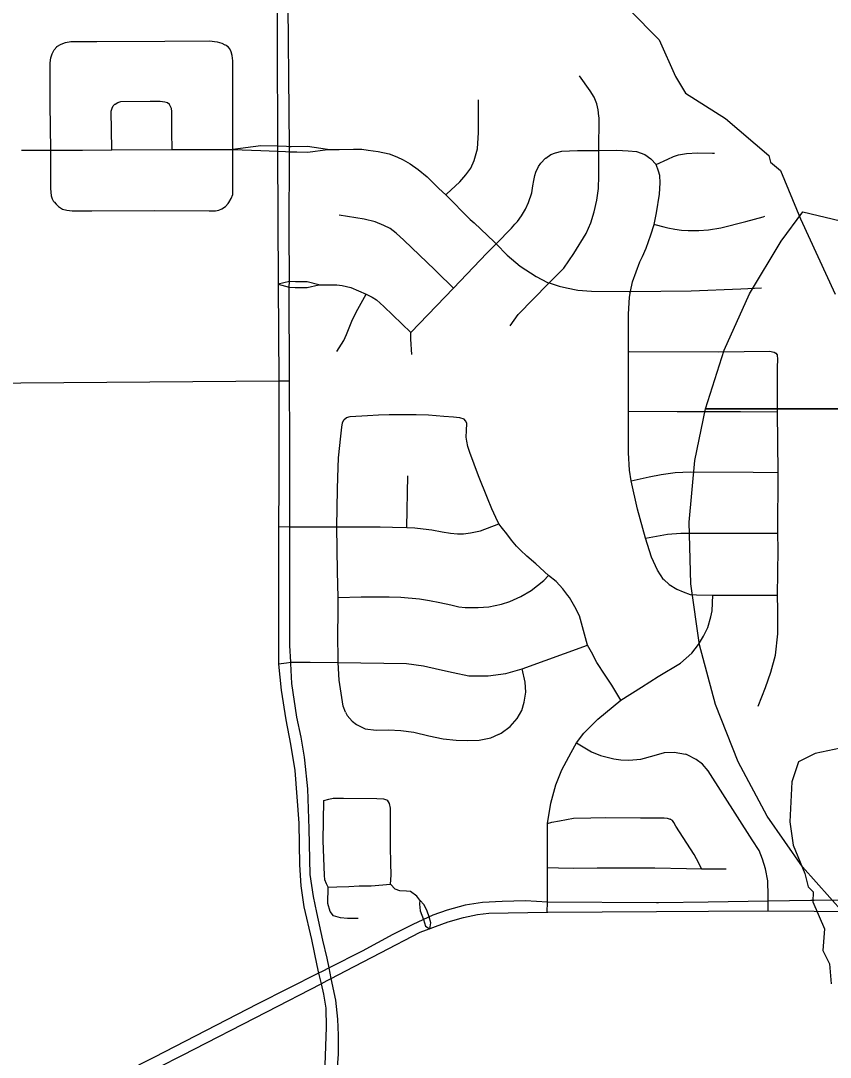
# Model space of a CAD drawing. Extents: x -1403959 to 81668, y -1400582 to 11018.
# Drawn here: x 6293 to 6367, y 8512.8 to 8607.6 of the extents above; entities that cross this region are included whole.
import ezdxf

# ---------------------------------------------------------------- set-up
doc = ezdxf.new("R2010")
doc.units = 0
for name, color, linetype in [('tdCiSectNmbr', 7, 'Continuous'), ('tdCiSectTwpRng', 7, 'Continuous'), ('tdCoSurfBitum', 7, 'Continuous'), ('tdCoSurfGravel', 7, 'Continuous')]:
    doc.layers.add(name, color=color, linetype=linetype)

msp = doc.modelspace()

# ---------------------------------------------------------------- linework, layer by layer
at = {"layer": 'tdCiSectNmbr'}
for points in [[(6316.403, 8622.877), (6316.43, 8605.677), (6316.457, 8596.089), (6316.456, 8595.64), (6316.51, 8583.487), (6316.563, 8574.647), (6316.563, 8565.142), (6316.536, 8561.324), (6316.536, 8548.758), (6316.775, 8546.372), (6317.199, 8543.642), (6317.65, 8541.415), (6318.047, 8539.029), (6318.394, 8534.207), (6318.445, 8530.406), (6318.566, 8528.488), (6318.86, 8526.57), (6319.569, 8523.563), (6320.052, 8521.179), (6320.208, 8520.49), (6320.426, 8519.53), (6320.64, 8518.587), (6320.864, 8517.291), (6320.905, 8515.567), (6320.767, 8512.096)], [(6317.543, 8574.651), (6317.517, 8583.222), (6317.536, 8583.743), (6317.544, 8583.964), (6317.517, 8588.286), (6317.541, 8595.599), (6317.542, 8596.057), (6317.384, 8612.172), (6317.437, 8622.431), (6317.435, 8622.507), (6317.424, 8622.892)], [(6244.689, 8574.191), (6255.698, 8574.218), (6260.721, 8574.231), (6268.133, 8574.249), (6273.326, 8574.262), (6283.619, 8574.386), (6292.958, 8574.46), (6292.961, 8574.46)], [(6292.961, 8574.46), (6316.563, 8574.647), (6316.936, 8574.65)], [(6316.936, 8574.65), (6317.247, 8574.652), (6317.511, 8574.635)], [(6317.657, 8548.922), (6317.581, 8550.462), (6317.571, 8552.735), (6317.565, 8554.286), (6317.565, 8561.312), (6317.565, 8569.053), (6317.544, 8574.633)], [(6318.936, 8539.978), (6318.908, 8540.246), (6318.838, 8540.801), (6318.621, 8542.063), (6318.228, 8543.908), (6317.748, 8546.988), (6317.663, 8548.803), (6317.661, 8548.852)], [(6321.096, 8507.033), (6321.538, 8509.257), (6321.918, 8511.503), (6322.022, 8513.075), (6322.022, 8514.82), (6321.97, 8516.289), (6321.78, 8518.034), (6321.367, 8520.018), (6321.169, 8520.972), (6320.985, 8521.853), (6320.588, 8523.512), (6320.035, 8526.034), (6319.724, 8527.503), (6319.448, 8529.507), (6319.346, 8533.674), (6319.214, 8537.359), (6318.936, 8539.978)], [(6341.135, 8526.984), (6339.13, 8527.098), (6337.007, 8527.05), (6335.194, 8526.955), (6333.619, 8526.716), (6331.973, 8526.239), (6330.661, 8525.786), (6328.825, 8524.927), (6326.988, 8524.021), (6324.197, 8522.494), (6321.169, 8520.972), (6320.544, 8520.659)], [(6351.121, 8526.92), (6341.135, 8526.984)], [(6355.841, 8526.986), (6351.305, 8526.919), (6351.121, 8526.92)], [(6361.326, 8527.066), (6355.841, 8526.986)], [(6365.532, 8527.142), (6365.216, 8527.14), (6361.326, 8527.066)], [(6369.539, 8527.171), (6365.532, 8527.142)], [(6320.975, 8519.814), (6321.367, 8520.018), (6322.694, 8520.705), (6325.867, 8522.351), (6329.493, 8524.236), (6332.069, 8525.19), (6333.452, 8525.595), (6334.74, 8525.858), (6335.766, 8525.977), (6341.115, 8526.062), (6341.158, 8526.063)], [(6341.158, 8526.063), (6351.115, 8526.126)], [(6351.115, 8526.126), (6355.855, 8526.156)], [(6355.855, 8526.156), (6361.326, 8526.191)], [(6361.326, 8526.191), (6365.527, 8526.163)], [(6365.527, 8526.163), (6369.891, 8526.135)], [(6320.544, 8520.659), (6320.208, 8520.49), (6314.656, 8517.7), (6305.129, 8512.785), (6304.16, 8512.285), (6300.94, 8510.615), (6298.22, 8509.399), (6296.264, 8508.755), (6294.523, 8508.325), (6293.762, 8508.211), (6292.138, 8507.967), (6289.943, 8507.848), (6287.725, 8507.967), (6285.506, 8508.182), (6283.097, 8508.54), (6282.272, 8508.73)], [(6282.069, 8507.804), (6284.218, 8507.371), (6287.963, 8506.918), (6290.182, 8506.87), (6293.921, 8507.27), (6294.642, 8507.347), (6295.978, 8507.657), (6297.886, 8508.23), (6299.318, 8508.802), (6300.653, 8509.375), (6302.204, 8510.162), (6305.604, 8511.898), (6307.762, 8513), (6315.467, 8516.96), (6320.426, 8519.53), (6320.975, 8519.814)]]:
    msp.add_lwpolyline(points, dxfattribs=at)
at = {"layer": 'tdCiSectTwpRng'}
for points in [[(6295.995, 8591.017), (6295.991, 8591.022), (6295.852, 8591.267), (6295.771, 8591.543), (6295.738, 8591.918), (6295.714, 8592.203), (6295.706, 8592.618), (6295.728, 8595.752), (6295.668, 8599.947), (6295.668, 8603.716), (6295.709, 8604.181), (6295.839, 8604.555), (6296.018, 8604.921), (6296.252, 8605.194)], [(6296.252, 8605.194), (6296.263, 8605.206), (6296.645, 8605.418), (6297.069, 8605.581), (6297.557, 8605.671), (6298.282, 8605.679), (6299.935, 8605.679), (6306.139, 8605.703), (6310.226, 8605.719), (6310.935, 8605.654), (6311.35, 8605.532), (6311.64, 8605.361)], [(6312.001, 8590.951), (6312.006, 8590.957), (6312.218, 8591.332), (6312.348, 8591.674), (6312.348, 8592.016), (6312.364, 8593.815), (6312.349, 8595.808), (6312.368, 8600.403), (6312.36, 8603.912), (6312.294, 8604.392), (6312.205, 8604.742), (6312.083, 8605.003), (6311.928, 8605.19), (6311.68, 8605.337)], [(6345.843, 8598.853), (6345.79, 8599.417), (6345.667, 8599.97), (6345.406, 8600.568), (6345.038, 8601.166), (6344.077, 8602.534)], [(6331.894, 8591.703), (6333.113, 8592.835), (6333.683, 8593.486), (6334.122, 8594.088), (6334.432, 8594.789), (6334.725, 8595.847), (6334.839, 8597.345), (6334.822, 8600.325)], [(6301.28, 8595.844), (6301.237, 8599.295), (6301.319, 8599.58), (6301.408, 8599.784), (6301.461, 8599.834)], [(6301.461, 8599.834), (6301.575, 8599.943)], [(6301.575, 8599.943), (6301.588, 8599.955), (6301.848, 8600.101), (6302.117, 8600.175), (6304.796, 8600.207), (6305.724, 8600.215), (6306.131, 8600.166), (6306.383, 8600.085), (6306.391, 8600.078)], [(6306.802, 8595.785), (6306.782, 8597.382), (6306.79, 8599.271), (6306.742, 8599.548), (6306.668, 8599.735), (6306.554, 8599.922), (6306.391, 8600.078)], [(6343.551, 8586.291), (6344.669, 8588.117), (6345.101, 8589.086), (6345.418, 8590.087), (6345.663, 8591.17), (6345.801, 8592.245), (6345.842, 8593.401), (6345.835, 8595.704), (6345.858, 8598.693), (6345.843, 8598.853)], [(6293.042, 8595.752), (6295.728, 8595.752), (6298.611, 8595.752), (6301.281, 8595.769), (6306.802, 8595.785), (6312.349, 8595.808)], [(6301.281, 8595.775), (6301.28, 8595.844)], [(6317.274, 8596.065), (6316.457, 8596.089), (6314.935, 8596.134), (6312.349, 8595.808)], [(6312.349, 8595.808), (6314.908, 8595.7), (6316.456, 8595.64), (6317.165, 8595.613)], [(6317.165, 8595.613), (6317.166, 8595.613)], [(6317.166, 8595.613), (6317.541, 8595.599), (6318.218, 8595.573), (6319.222, 8595.546), (6321.007, 8595.794)], [(6321.007, 8595.794), (6319.204, 8596.061), (6317.694, 8596.052), (6317.542, 8596.057), (6317.274, 8596.065)], [(6321.007, 8595.794), (6321.773, 8595.804)], [(6321.773, 8595.804), (6322.08, 8595.808), (6323.407, 8595.816), (6324.148, 8595.816), (6324.743, 8595.751), (6325.663, 8595.621), (6326.672, 8595.409), (6327.348, 8595.116), (6327.926, 8594.847), (6328.594, 8594.489), (6329.327, 8593.976), (6330.133, 8593.3), (6331.207, 8592.233), (6331.843, 8591.655), (6334.077, 8589.409), (6334.421, 8589.086)], [(6340.975, 8595.01), (6341.438, 8595.346), (6341.878, 8595.508), (6342.464, 8595.639), (6343.148, 8595.688), (6343.881, 8595.72), (6345.835, 8595.704), (6347.479, 8595.736), (6348.522, 8595.688), (6349.287, 8595.622), (6350.036, 8595.346), (6350.606, 8594.939), (6351.095, 8594.434), (6352.144, 8594.919), (6352.665, 8595.163), (6353.121, 8595.318), (6353.862, 8595.44), (6354.847, 8595.48), (6356.233, 8595.459)], [(6338.168, 8588.978), (6338.393, 8589.223), (6338.767, 8589.744), (6339.126, 8590.346), (6339.403, 8590.949), (6339.696, 8591.828), (6339.81, 8592.463), (6339.891, 8592.968), (6339.989, 8593.408), (6340.07, 8593.717), (6340.314, 8594.238), (6340.526, 8594.564), (6340.966, 8595.004), (6340.975, 8595.01)], [(6356.233, 8595.459), (6356.419, 8595.456)], [(6349.82, 8586.012), (6350.166, 8586.764), (6350.59, 8587.985), (6350.899, 8588.946), (6351.111, 8590.004), (6351.371, 8591.714), (6351.453, 8592.756), (6351.404, 8593.408), (6351.306, 8593.815), (6351.095, 8594.434)], [(6295.995, 8591.017), (6296.009, 8591.002)], [(6296.009, 8591.002), (6296.202, 8590.786), (6296.422, 8590.575), (6296.797, 8590.33), (6297.179, 8590.241), (6297.676, 8590.176), (6299.475, 8590.192), (6305.191, 8590.208), (6310.182, 8590.192), (6310.777, 8590.2), (6311.078, 8590.265), (6311.347, 8590.387), (6311.705, 8590.599), (6311.922, 8590.857)], [(6311.922, 8590.857), (6312.001, 8590.951)], [(6331.843, 8591.655), (6331.894, 8591.703)], [(6331.026, 8584.625), (6330.84, 8584.811), (6327.998, 8587.522), (6327.306, 8588.158), (6326.753, 8588.565), (6326.183, 8588.858), (6325.368, 8589.175), (6324.367, 8589.436), (6322.095, 8589.802)], [(6328.64, 8579.081), (6332.535, 8583.111), (6335.608, 8586.324), (6336.437, 8587.177), (6337.839, 8588.62), (6338.168, 8588.978)], [(6334.421, 8589.086), (6336.255, 8587.364), (6336.437, 8587.177), (6337.461, 8586.123), (6338.634, 8585.117), (6340.108, 8584.178), (6341.147, 8583.642), (6341.288, 8583.595), (6342.203, 8583.293), (6342.889, 8583.139), (6343.91, 8582.946), (6345.167, 8582.837), (6348.601, 8582.822), (6348.747, 8582.823), (6354.282, 8582.87), (6358.835, 8583.063), (6360.706, 8583.153)], [(6350.899, 8588.946), (6350.952, 8588.933)], [(6350.952, 8588.933), (6351.788, 8588.722), (6352.147, 8588.632), (6352.782, 8588.502), (6353.392, 8588.429), (6354.011, 8588.404), (6354.98, 8588.404), (6355.868, 8588.445), (6356.999, 8588.624), (6359.287, 8589.21), (6360.859, 8589.65)], [(6360.859, 8589.65), (6361.005, 8589.691)], [(6337.734, 8579.674), (6338.446, 8580.702), (6341.228, 8583.536), (6341.288, 8583.595), (6342.648, 8584.961), (6343.544, 8586.28), (6343.551, 8586.291)], [(6348.554, 8580.004), (6348.554, 8580.739), (6348.636, 8582.286), (6348.747, 8582.823), (6348.929, 8583.702), (6349.596, 8585.526), (6349.82, 8586.012)], [(6332.535, 8583.111), (6331.026, 8584.625)], [(6320.218, 8583.419), (6319.155, 8583.695), (6318.086, 8583.701), (6317.536, 8583.743), (6316.51, 8583.487)], [(6316.51, 8583.487), (6317.517, 8583.222), (6318.068, 8583.184), (6319.173, 8583.178), (6320.218, 8583.419)], [(6320.218, 8583.419), (6321.056, 8583.428), (6321.879, 8583.42), (6322.375, 8583.355), (6323.165, 8583.192), (6324.546, 8582.572), (6325.095, 8582.304), (6325.494, 8582.044), (6326.17, 8581.458), (6328.64, 8579.081)], [(6321.879, 8577.341), (6322.517, 8578.34), (6322.751, 8578.893), (6323.297, 8580.254), (6323.802, 8581.193), (6324.546, 8582.572)], [(6351.763, 8556.491), (6351.192, 8557.338), (6350.655, 8558.527), (6350.09, 8560.263), (6349.368, 8562.908), (6348.798, 8565.513), (6348.652, 8566.49), (6348.554, 8568.07), (6348.554, 8571.864), (6348.554, 8577.335), (6348.554, 8580.004)], [(6328.726, 8577.045), (6328.645, 8578.461), (6328.64, 8579.081)], [(6348.554, 8577.335), (6348.619, 8577.335)], [(6348.619, 8577.335), (6356.827, 8577.303), (6361.435, 8577.352), (6361.858, 8577.27), (6362.04, 8577.187)], [(6362.229, 8559.211), (6362.215, 8560.719), (6362.252, 8566.255), (6362.191, 8571.805), (6362.167, 8574.407), (6362.184, 8575.886), (6362.217, 8576.603), (6362.184, 8577.026), (6362.069, 8577.173)], [(6348.554, 8571.864), (6348.575, 8571.864)], [(6348.575, 8571.864), (6352.99, 8571.833), (6358.796, 8571.833), (6362.191, 8571.805)], [(6321.964, 8551.624), (6321.964, 8551.624), (6322.003, 8553.243), (6321.986, 8554.85), (6321.919, 8557.214), (6321.878, 8561.302), (6321.919, 8564.757), (6321.953, 8565.814), (6322.028, 8567.621), (6322.227, 8569.603), (6322.327, 8570.41), (6322.377, 8570.793), (6322.519, 8571.076), (6322.771, 8571.302)], [(6322.771, 8571.302), (6323.102, 8571.384), (6324.692, 8571.468), (6325.683, 8571.534), (6326.665, 8571.576), (6327.947, 8571.584), (6329.129, 8571.567), (6330.245, 8571.526), (6331.669, 8571.418), (6332.543, 8571.351), (6333.101, 8571.284), (6333.493, 8571.17)], [(6343.009, 8555.034), (6342.559, 8555.632), (6341.926, 8556.307), (6341.243, 8556.839), (6340.061, 8557.913), (6339.253, 8558.604), (6338.679, 8559.154), (6338.304, 8559.537), (6337.855, 8560.078), (6337.413, 8560.653), (6337.022, 8561.144), (6336.697, 8561.585), (6336.431, 8562.168), (6336.065, 8562.942), (6335.648, 8563.908), (6334.833, 8565.956), (6334.042, 8568.087), (6333.858, 8568.637), (6333.775, 8569.136), (6333.717, 8569.486), (6333.742, 8570.102), (6333.767, 8570.743), (6333.667, 8570.96), (6333.5, 8571.168), (6333.493, 8571.17)], [(6348.798, 8565.513), (6350.44, 8565.883), (6351.539, 8566.094), (6352.825, 8566.273), (6354.234, 8566.339), (6359.95, 8566.306), (6362.252, 8566.255)], [(6328.282, 8561.275), (6328.376, 8565.962)], [(6321.908, 8561.302), (6325.839, 8561.299), (6326.979, 8561.266), (6328.281, 8561.25), (6328.998, 8561.201), (6329.78, 8561.12), (6330.577, 8561.022), (6331.522, 8560.843), (6332.271, 8560.712), (6332.906, 8560.664), (6333.46, 8560.664), (6334.095, 8560.761), (6335.023, 8560.94), (6336.697, 8561.585)], [(6316.55, 8561.324), (6317.565, 8561.312), (6321.878, 8561.302), (6321.908, 8561.302)], [(6350.09, 8560.263), (6352.114, 8560.638), (6353.328, 8560.713), (6362.215, 8560.719)], [(6360.414, 8544.901), (6361.079, 8546.6), (6361.572, 8548.005), (6361.99, 8549.557), (6362.212, 8551.503), (6362.195, 8553.68), (6362.178, 8555.042), (6362.229, 8559.211)], [(6321.986, 8554.85), (6324.09, 8554.903), (6325.543, 8554.903), (6326.667, 8554.903), (6327.73, 8554.854), (6329.439, 8554.707), (6330.355, 8554.561), (6331.296, 8554.39), (6332.285, 8554.17), (6333.018, 8553.987), (6333.616, 8553.925), (6334.801, 8553.913), (6335.778, 8553.974), (6336.938, 8554.219), (6337.695, 8554.463), (6338.709, 8554.915), (6339.662, 8555.489), (6340.81, 8556.393), (6341.243, 8556.839)], [(6351.763, 8556.491), (6351.776, 8556.479)], [(6351.776, 8556.479), (6352.267, 8556.036), (6352.967, 8555.612), (6353.537, 8555.352), (6354.205, 8555.124), (6354.775, 8555.091), (6356.264, 8555.042), (6362.178, 8555.042)], [(6341.115, 8526.062), (6341.135, 8526.984), (6341.152, 8527.813), (6341.137, 8534.163), (6341.457, 8536.041), (6341.909, 8537.719), (6342.456, 8539.096), (6343.304, 8540.681), (6343.789, 8541.555), (6344.467, 8542.423), (6345.732, 8543.704), (6347.847, 8545.437), (6349.75, 8546.637), (6351.262, 8547.63), (6353.318, 8548.835), (6354.333, 8549.757), (6354.948, 8550.537), (6355.418, 8551.291), (6355.796, 8552.095), (6356.08, 8553.064), (6356.197, 8553.629), (6356.264, 8555.042)], [(6347.847, 8545.437), (6347.013, 8546.832), (6346.405, 8547.748), (6345.656, 8548.905), (6345.156, 8549.854), (6344.806, 8550.476), (6344.066, 8553.176), (6343.649, 8554), (6343.167, 8554.825), (6343.009, 8555.034)], [(6322.675, 8544.363), (6322.452, 8544.905), (6322.099, 8547.287), (6321.998, 8548.901), (6321.964, 8551.624)], [(6317.269, 8548.865), (6317.657, 8548.922), (6319.427, 8548.921), (6321.998, 8548.901), (6328.253, 8548.8), (6329.815, 8548.599), (6331.26, 8548.262), (6332.503, 8547.977), (6333.932, 8547.691), (6335.729, 8547.674), (6337.333, 8547.875), (6338.828, 8548.313), (6344.806, 8550.476)], [(6316.546, 8548.76), (6317.269, 8548.865)], [(6336.707, 8542.35), (6336.902, 8542.437), (6337.739, 8543.053), (6338.353, 8543.762), (6338.794, 8544.496), (6339.013, 8545.27), (6339.164, 8546.178), (6339.114, 8547.085), (6338.828, 8548.313)], [(6322.675, 8544.363), (6322.805, 8544.047), (6323.27, 8543.535), (6323.668, 8543.222), (6324.454, 8542.833), (6325.474, 8542.702), (6326.592, 8542.74), (6327.729, 8542.664), (6328.929, 8542.513), (6330.274, 8542.19), (6331.586, 8541.915), (6332.78, 8541.792), (6333.813, 8541.773), (6334.902, 8541.792), (6335.945, 8542.01), (6336.699, 8542.346)], [(6336.699, 8542.346), (6336.707, 8542.35)], [(6343.789, 8541.555), (6345.165, 8540.726), (6345.975, 8540.386), (6347.201, 8540.084), (6347.861, 8539.99), (6348.59, 8539.972), (6349.665, 8540.047), (6350.909, 8540.405), (6351.833, 8540.669), (6352.719, 8540.688), (6353.757, 8540.501)], [(6353.915, 8540.457), (6353.869, 8540.481), (6353.757, 8540.501)], [(6361.326, 8526.191), (6361.326, 8527.066), (6361.326, 8527.549), (6361.288, 8528.945), (6361.081, 8530.02), (6360.817, 8530.926), (6360.496, 8531.718), (6359.873, 8532.689), (6355.842, 8538.981), (6355.314, 8539.604), (6354.73, 8540.038), (6353.915, 8540.457)], [(6321.08, 8528.365), (6320.94, 8528.657), (6320.762, 8529.013), (6320.737, 8529.446), (6320.635, 8532.601), (6320.699, 8536.265)], [(6320.699, 8536.265), (6321.131, 8536.392), (6321.538, 8536.481), (6322.492, 8536.481), (6325.546, 8536.468), (6326.144, 8536.418), (6326.513, 8536.316)], [(6326.767, 8528.644), (6326.856, 8529.459), (6326.818, 8530.578), (6326.78, 8532.041), (6326.78, 8534.446), (6326.767, 8535.591), (6326.678, 8536.01), (6326.513, 8536.316)], [(6341.137, 8534.163), (6341.551, 8534.3), (6342.228, 8534.405), (6342.877, 8534.529), (6343.526, 8534.662), (6345.09, 8534.691), (6346.484, 8534.729), (6349.651, 8534.701), (6351.798, 8534.691), (6352.094, 8534.653), (6352.352, 8534.577)], [(6355.233, 8530.044), (6354.985, 8530.541), (6354.546, 8531.352), (6352.886, 8533.937), (6352.686, 8534.262), (6352.561, 8534.462), (6352.352, 8534.577)], [(6341.147, 8530.14), (6342.161, 8530.111), (6343.564, 8530.083), (6345.673, 8530.121), (6348.373, 8530.111), (6350.968, 8530.111), (6353.84, 8530.063), (6355.233, 8530.044), (6357.494, 8530.044)], [(6323.815, 8525.502), (6322.861, 8525.502), (6322.212, 8525.54), (6321.576, 8525.731), (6321.258, 8526.138), (6321.055, 8526.851), (6321.08, 8528.365)], [(6321.08, 8528.365), (6321.869, 8528.39), (6322.963, 8528.428), (6323.917, 8528.479), (6325.011, 8528.492), (6326.767, 8528.644)], [(6329.477, 8527.156), (6329.197, 8527.525), (6328.599, 8527.97), (6328.243, 8527.996), (6327.632, 8528.021), (6327.212, 8528.186), (6326.767, 8528.644)], [(6329.477, 8527.156), (6329.439, 8526.787), (6329.502, 8526.202), (6329.655, 8525.795), (6329.804, 8525.385), (6329.998, 8524.777), (6330.369, 8524.56)], [(6330.369, 8524.56), (6330.482, 8525.082), (6330.333, 8525.632), (6330.126, 8526.176), (6329.871, 8526.736), (6329.477, 8527.156)]]:
    msp.add_lwpolyline(points, dxfattribs=at)
at = {"layer": 'tdCoSurfBitum'}
for points in [[(6348.607, 8608.592), (6351.346, 8605.834), (6352.861, 8602.47), (6353.772, 8600.939), (6357.429, 8598.635), (6361.387, 8595.261), (6361.538, 8594.65), (6362.452, 8593.883), (6364.268, 8589.449), (6367.451, 8582.566)], [(6368.527, 8541.186), (6365.623, 8540.587), (6364.094, 8539.829), (6363.476, 8537.999), (6363.311, 8534.336), (6363.608, 8532.197), (6364.668, 8529.597), (6364.969, 8528.375), (6365.426, 8527.915), (6365.423, 8526.999), (6366.483, 8524.552), (6366.323, 8522.568), (6366.93, 8521.344), (6367.076, 8519.511)]]:
    msp.add_lwpolyline(points, dxfattribs=at)
at = {"layer": 'tdCoSurfGravel'}
msp.add_line((6356.2, 8572.074), (6429.208, 8572.074), dxfattribs=at)
for points in [[(6368.225, 8526.002), (6364.476, 8530.219), (6361.245, 8534.844), (6358.575, 8539.814), (6356.503, 8545.061), (6355.057, 8550.514), (6354.256, 8556.099), (6354.113, 8561.739), (6354.627, 8567.357), (6355.581, 8572.074), (6357.291, 8577.45), (6359.616, 8582.59), (6362.524, 8587.425), (6364.499, 8590.107), (6369.981, 8588.776)], [(6368.225, 8526.002), (6364.476, 8530.219), (6361.245, 8534.844), (6358.575, 8539.814), (6356.503, 8545.061), (6355.057, 8550.514), (6354.256, 8556.099), (6354.113, 8561.739), (6354.627, 8567.357), (6355.581, 8572.074), (6429.877, 8572.074)]]:
    msp.add_lwpolyline(points, dxfattribs=at)
msp.add_lwpolyline([(6355.581, 8572.074), (6357.291, 8577.45), (6359.616, 8582.59), (6362.524, 8587.425), (6364.499, 8590.107), (6369.981, 8588.776), (6375.582, 8588.094), (6381.223, 8588.069), (6386.829, 8588.702), (6392.729, 8590.107), (6398.212, 8588.776), (6403.812, 8588.094), (6409.454, 8588.069), (6415.06, 8588.702), (6420.96, 8590.107), (6424.195, 8585.485), (6426.868, 8580.516), (6428.944, 8575.271), (6429.877, 8572.074)], close=True, dxfattribs=at)

doc.saveas('drawing.dxf')
